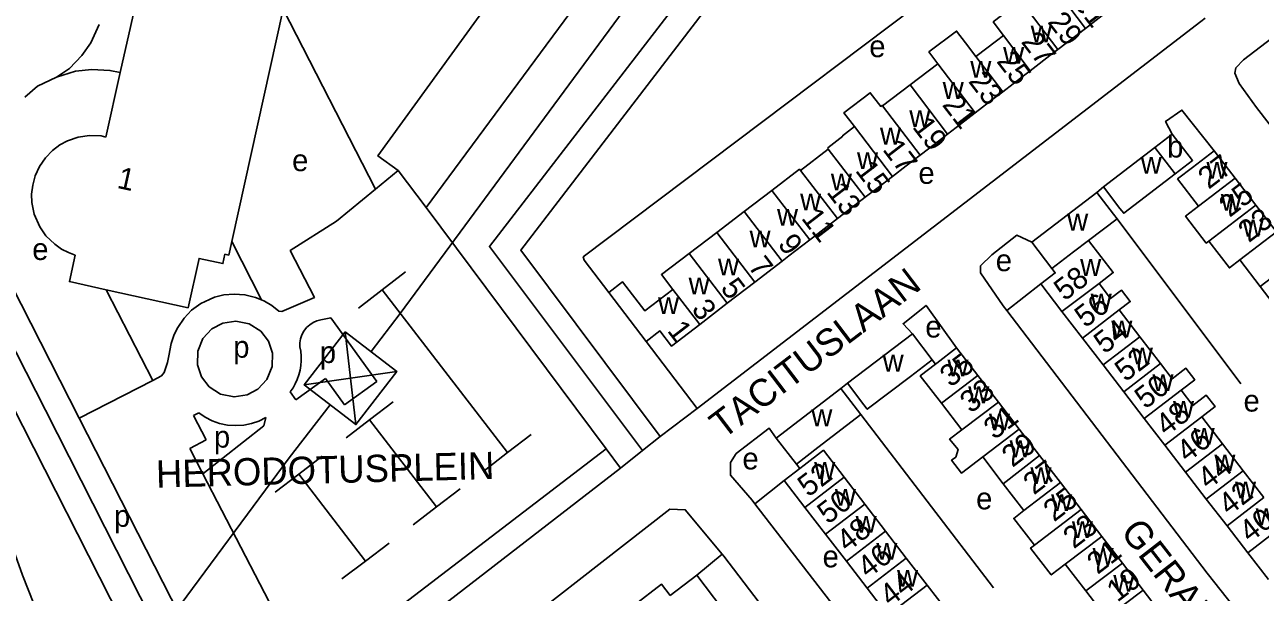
# Model space of a CAD drawing. Extents: x 158848 to 160613, y 385889 to 387762.
# Drawn here: x 159645 to 159871.5, y 386820.7 to 386924.8 of the extents above; entities that cross this region are included whole.
import ezdxf

# ---------------------------------------------------------------- set-up
doc = ezdxf.new("R2010")
doc.units = 0
for name, color, linetype in [('BLT_Basislijn', 7, 'Continuous'), ('BLT_Bebouwing', 7, 'Continuous'), ('BLT_Centroide', 7, 'Continuous'), ('BLT_Hoogspanningsmast_en_leidingen', 7, 'Continuous'), ('BLT_Huisnummer', 7, 'Continuous'), ('BLT_Huisnummer_ tussenligend', 7, 'Continuous'), ('BLT_Huisnummer_reeks', 7, 'Continuous'), ('BLT_Onderverdeling_panden', 7, 'Continuous'), ('BLT_Straatnaam', 7, 'Continuous')]:
    doc.layers.add(name, color=color, linetype=linetype)

msp = doc.modelspace()

# ---------------------------------------------------------------- linework, layer by layer
at = {"layer": 'BLT_Basislijn'}
for p, q in [((159648.81, 386854.1), (159607.24, 386935.86)), ((159692.41, 386927.7), (159709.34, 386894.68)), ((159658.64, 386924.87), (159657.14, 386921.53)), ((159657.14, 386921.53), (159655.49, 386919.21)), ((159655.49, 386919.21), (159653.21, 386916.83)), ((159650.83, 386915.21), (159647.35, 386913.56)), ((159653.21, 386916.83), (159650.83, 386915.21)), ((159647.35, 386913.56), (159645.02, 386911.51)), ((159842.76, 386895.07), (159841.58, 386894.05)), ((159867.98, 386858.92), (159845.26, 386889.23)), ((159688.44, 386874.33), (159682.97, 386885.03)), ((159710.52, 386876.16), (159714.82, 386879.5)), ((159825.05, 386872.39), (159831.3, 386877.27)), ((159668.5, 386859.57), (159659.92, 386876.21)), ((159706.22, 386872.82), (159710.52, 386876.16)), ((159710.52, 386876.16), (159733.54, 386846.31)), ((159699.28, 386870.68), (159701.12, 386871.06)), ((159709.56, 386859.35), (159701.12, 386871.06)), ((159758.96, 386866.73), (159768.29, 386854.43)), ((159811.98, 386862.54), (159811.4, 386863.34)), ((159700.16, 386859.93), (159694.72, 386856.01)), ((159703.65, 386855.09), (159700.16, 386859.93)), ((159709.56, 386859.35), (159703.65, 386855.09)), ((159795.83, 386859.05), (159794.62, 386858.09)), ((159694.2, 386858.21), (159693.68, 386857.45)), ((159694.72, 386856.01), (159693.68, 386857.45)), ((159642.66, 386855.15), (159675.21, 386790.95)), ((159648.81, 386854.1), (159679.68, 386793.2)), ((159708.25, 386852.3), (159712.54, 386855.61)), ((159761.48, 386849.27), (159768.29, 386854.43)), ((159675.95, 386853.1), (159676.96, 386853.62)), ((159678.26, 386848.64), (159675.95, 386853.1)), ((159689.19, 386852.73), (159688.83, 386851.22)), ((159703.96, 386849), (159708.25, 386852.3)), ((159708.25, 386852.3), (159720.52, 386836.37)), ((159822.64, 386821.51), (159798.29, 386853.31)), ((159677.69, 386842.44), (159688.83, 386851.22)), ((159733.54, 386846.31), (159737.84, 386849.63)), ((159758.29, 386846.68), (159761.48, 386849.27)), ((159675.27, 386847.09), (159678.26, 386848.64)), ((159677.69, 386842.44), (159675.27, 386847.09)), ((159695.25, 386842.37), (159699.56, 386845.67)), ((159705.15, 386811.45), (159751.63, 386846.98)), ((159729.23, 386842.98), (159733.54, 386846.31)), ((159754.23, 386843.48), (159758.29, 386846.68)), ((159787.11, 386843.42), (159786.48, 386844.22)), ((159677.69, 386842.44), (159694.62, 386809.73)), ((159690.93, 386839.07), (159695.25, 386842.37)), ((159695.25, 386842.37), (159707.49, 386826.42)), ((159778.85, 386836.91), (159784.24, 386841.21)), ((159720.52, 386836.37), (159724.84, 386839.67)), ((159716.21, 386833.08), (159720.52, 386836.37)), ((159707.49, 386826.42), (159711.81, 386829.7)), ((159768.2, 386823.82), (159772.87, 386827.7)), ((159703.17, 386823.13), (159707.49, 386826.42))]:
    msp.add_line(p, q, dxfattribs=at)
for points in [[(159813.5, 387008.13), (159792.21, 386957.27), (159791.91, 386956.54), (159735.96, 386883.49), (159761.48, 386849.27)], [(159762.96, 386982.75), (159773.23, 386965.96), (159772.86, 386965), (159763.8, 386952.59), (159718.62, 386891.3)], [(159758.29, 386846.68), (159730.2, 386884.11), (159788.61, 386960.07)], [(159836.33, 386949.34), (159747.41, 386882.22), (159747.57, 386881.65), (159752.07, 386875.69)], [(159899.21, 386941.96), (159898.32, 386941.32), (159868.47, 386918.39), (159867.04, 386916.9), (159866.88, 386915.94), (159867.68, 386914.06), (159870.8, 386909.64), (159883.75, 386892.99)], [(159731.11, 386932.94), (159732.36, 386932.01), (159709.77, 386900.75), (159713.47, 386898.08)], [(159861.44, 386926.05), (159860.61, 386925.4), (159768.29, 386854.43)], [(159650.83, 386915.21), (159654.33, 386916.31), (159657.34, 386916.62), (159660.64, 386916.46), (159662.54, 386916.04)], [(159863.07, 386901.7), (159857.17, 386909.16), (159854.15, 386907.09), (159855.39, 386904.77)], [(159713.47, 386898.08), (159709.34, 386894.68)], [(159718.62, 386891.3), (159713.47, 386898.08)], [(159709.34, 386894.68), (159702.17, 386888.79), (159693.7, 386883.4), (159698.12, 386874.8), (159692.15, 386872.22), (159691.58, 386872.29), (159690.31, 386873.34), (159688.99, 386874.1), (159688.44, 386874.33)], [(159635.45, 386891), (159655, 386852.65)], [(159718.62, 386891.3), (159751.63, 386846.98)], [(159829.63, 386884.91), (159826.89, 386886.21), (159822.31, 386882.61), (159820.23, 386880.56), (159820.21, 386879.28), (159824.41, 386873.23), (159825.05, 386872.39)], [(159622.47, 386876.62), (159637.71, 386843.11), (159644.61, 386823.85), (159651.79, 386805.73), (159658.98, 386790.78)], [(159688.44, 386874.33), (159687.35, 386874.79), (159685.38, 386875.29), (159683.41, 386875.42), (159681.51, 386875.24), (159679.78, 386874.83), (159678.87, 386874.43), (159677.33, 386873.65), (159675.62, 386872.44), (159674.25, 386870.97), (159673.08, 386869.3), (159672.42, 386867.98), (159671.87, 386866.31), (159671.45, 386864.06), (159671.17, 386862.87), (159670.61, 386860.99), (159670.08, 386860.39), (159668.5, 386859.57)], [(159815.86, 386865.53), (159810.27, 386873.33), (159806.05, 386869.97), (159807.75, 386868.13)], [(159825.05, 386872.39), (159861.78, 386824.22), (159878.28, 386803.31), (159881.05, 386800.15), (159884.09, 386800.04), (159884.89, 386800.42), (159902.48, 386813.82)], [(159689.7, 386866.77), (159688.29, 386868.6), (159686.19, 386869.94), (159683.71, 386870.46), (159681.32, 386870.09), (159679.34, 386869.03), (159677.7, 386867.26), (159676.75, 386864.91), (159676.69, 386862.42), (159677.42, 386860.23)], [(159695.45, 386865.73), (159695.45, 386866.45), (159695.57, 386867.19), (159695.81, 386867.92), (159696.18, 386868.62), (159696.67, 386869.25), (159697.26, 386869.78), (159697.91, 386870.2), (159698.59, 386870.5), (159699.28, 386870.68)], [(159677.42, 386860.23), (159678.82, 386858.4), (159680.92, 386857.06), (159683.41, 386856.54), (159685.79, 386856.91), (159687.78, 386857.97), (159689.41, 386859.74), (159690.37, 386862.09), (159690.43, 386864.58), (159689.7, 386866.77)], [(159694.2, 386858.21), (159694.62, 386858.95), (159694.98, 386859.74), (159695.27, 386860.56), (159695.49, 386861.42), (159695.64, 386862.28), (159695.7, 386863.16), (159695.69, 386864.03), (159695.61, 386864.9), (159695.45, 386865.73)], [(159668.5, 386859.57), (159655, 386852.65)], [(159655, 386852.65), (159684.13, 386795.47)], [(159676.96, 386853.62), (159678.1, 386852.83), (159679.37, 386852.17), (159680.74, 386851.67), (159682.2, 386851.36), (159683.68, 386851.26), (159685.16, 386851.35), (159686.6, 386851.64), (159687.95, 386852.11), (159689.19, 386852.73)], [(159782.8, 386848.99), (159781.51, 386850.77), (159775.46, 386846.15), (159774.39, 386844.52), (159774.42, 386842.18), (159778.35, 386837.56), (159778.85, 386836.91)], [(159751.63, 386846.98), (159754.23, 386843.48)], [(159754.23, 386843.48), (159707.99, 386807.67)], [(159772.87, 386827.7), (159766.12, 386835.83), (159763.27, 386835.92), (159726.43, 386807.18), (159724.28, 386804.81), (159724.38, 386802.94), (159724.85, 386801.54), (159730.82, 386791.51)], [(159778.85, 386836.91), (159824.09, 386778.34), (159824.7, 386777.56)], [(159783.55, 386813.7), (159783.38, 386813.92), (159773.19, 386827.32), (159772.87, 386827.7)]]:
    msp.add_lwpolyline(points, dxfattribs=at)
at = {"layer": 'BLT_Bebouwing'}
for p, q in [((159839.45, 386924.15), (159844.5, 386928.03)), ((159834.4, 386920.28), (159839.45, 386924.15)), ((159819.4, 386918.98), (159823.19, 386921.89)), ((159823.19, 386921.89), (159824.46, 386922.86)), ((159829.35, 386916.39), (159833.51, 386919.59)), ((159833.51, 386919.59), (159834.4, 386920.28)), ((159824.3, 386912.51), (159828.13, 386915.46)), ((159828.13, 386915.46), (159829.35, 386916.39)), ((159802.24, 386909.93), (159807.34, 386913.8)), ((159819.25, 386908.64), (159822.75, 386911.33)), ((159822.75, 386911.33), (159824.3, 386912.51)), ((159817.38, 386907.2), (159819.25, 386908.64)), ((159814.21, 386904.76), (159817.38, 386907.2)), ((159812, 386903.06), (159814.21, 386904.76)), ((159855.39, 386904.77), (159852.2, 386902.32)), ((159787.22, 386898.08), (159792.33, 386901.98)), ((159809.15, 386900.88), (159812, 386903.06)), ((159852.2, 386902.32), (159842.76, 386895.07)), ((159866.93, 386896.65), (159863.07, 386901.7)), ((159806.62, 386898.93), (159809.15, 386900.88)), ((159801.24, 386894.8), (159804.1, 386897)), ((159804.1, 386897), (159806.62, 386898.93)), ((159799.11, 386893.16), (159801.24, 386894.8)), ((159870.7, 386891.73), (159866.93, 386896.65)), ((159776.9, 386890.55), (159781.99, 386894.44)), ((159795.86, 386890.66), (159799.11, 386893.16)), ((159841.58, 386894.05), (159829.63, 386884.91)), ((159794.03, 386889.26), (159795.86, 386890.66)), ((159874.47, 386886.81), (159870.7, 386891.73)), ((159790.48, 386886.53), (159794.03, 386889.26)), ((159766.82, 386882.84), (159771.9, 386886.73)), ((159788.96, 386885.36), (159790.48, 386886.53)), ((159785.1, 386882.4), (159788.96, 386885.36)), ((159829.63, 386884.91), (159833.32, 386880.09)), ((159778.87, 386877.61), (159783.88, 386881.46)), ((159783.88, 386881.46), (159785.1, 386882.4)), ((159871.48, 386876.8), (159867.75, 386881.66)), ((159773.82, 386873.73), (159778.87, 386877.61)), ((159835.17, 386872.23), (159831.3, 386877.27)), ((159875.29, 386871.82), (159871.48, 386876.8)), ((159752.07, 386875.69), (159758.96, 386866.73)), ((159768.77, 386869.85), (159773.82, 386873.73)), ((159838.95, 386867.31), (159835.17, 386872.23)), ((159849.46, 386867.58), (159845.68, 386872.5)), ((159811.4, 386863.34), (159807.75, 386868.13)), ((159853.24, 386862.67), (159849.46, 386867.58)), ((159815.86, 386865.53), (159819.74, 386860.49)), ((159842.73, 386862.4), (159838.95, 386867.31)), ((159846.5, 386857.48), (159842.73, 386862.4)), ((159819.74, 386860.49), (159823.55, 386855.57)), ((159850.25, 386852.6), (159846.5, 386857.48)), ((159823.55, 386855.57), (159827.34, 386850.64)), ((159854.05, 386847.67), (159850.25, 386852.6)), ((159864.58, 386847.92), (159860.79, 386852.85)), ((159827.34, 386850.64), (159831.07, 386845.77)), ((159782.8, 386848.99), (159786.48, 386844.22)), ((159857.84, 386842.74), (159854.05, 386847.67)), ((159868.37, 386842.99), (159864.58, 386847.92)), ((159824.41, 386840.61), (159820.63, 386845.52)), ((159831.07, 386845.77), (159834.87, 386840.83)), ((159784.24, 386841.21), (159787.11, 386843.42)), ((159861.63, 386837.8), (159857.84, 386842.74)), ((159872.16, 386838.05), (159868.37, 386842.99)), ((159788.04, 386836.27), (159784.24, 386841.21)), ((159795.24, 386841.8), (159799.03, 386836.85)), ((159828.2, 386835.68), (159824.41, 386840.61)), ((159834.87, 386840.83), (159838.67, 386835.89)), ((159791.84, 386831.32), (159788.04, 386836.27)), ((159799.03, 386836.85), (159802.83, 386831.91)), ((159838.67, 386835.89), (159842.47, 386830.95)), ((159865.42, 386832.87), (159861.63, 386837.8)), ((159795.64, 386826.38), (159791.84, 386831.32)), ((159802.83, 386831.91), (159806.63, 386826.96)), ((159869.21, 386827.94), (159865.42, 386832.87)), ((159842.47, 386830.95), (159846.27, 386826.01)), ((159806.63, 386826.96), (159810.43, 386822.02)), ((159873, 386823.01), (159869.21, 386827.94)), ((159799.43, 386821.43), (159795.64, 386826.38)), ((159839.55, 386820.92), (159835.77, 386825.84)), ((159846.27, 386826.01), (159850.07, 386821.07)), ((159768.2, 386823.82), (159763.35, 386820.1)), ((159776.98, 386812.37), (159768.2, 386823.82)), ((159803.23, 386816.49), (159799.43, 386821.43)), ((159810.43, 386822.02), (159814.23, 386817.07)), ((159843.35, 386815.99), (159839.55, 386820.92)), ((159850.07, 386821.07), (159853.87, 386816.13))]:
    msp.add_line(p, q, dxfattribs=at)
for points in [[(159660.47, 386945.2), (159668.68, 386943.37), (159662.54, 386916.04)], [(159824.46, 386922.86), (159822.57, 386925.36), (159827.6, 386929.2)], [(159682.97, 386885.03), (159692.41, 386927.7)], [(159812.41, 386917.66), (159810.77, 386919.83), (159815.85, 386923.67), (159817.48, 386921.51), (159819.4, 386918.98)], [(159807.34, 386913.8), (159812.41, 386917.66)], [(159662.54, 386916.04), (159659.89, 386904.23)], [(159797.13, 386906.14), (159795.2, 386908.67), (159800.02, 386912.35), (159801.94, 386909.84), (159802.18, 386910.02), (159802.24, 386909.93)], [(159795.02, 386904.37), (159794.94, 386904.46), (159797.13, 386906.14)], [(159651.47, 386902.77), (159652.89, 386903.54), (159654.81, 386904.2), (159656.87, 386904.51), (159659.02, 386904.43), (159659.89, 386904.23)], [(159792.33, 386901.98), (159792.24, 386902.23), (159795.02, 386904.37)], [(159855.9, 386897.46), (159859.11, 386899.93), (159855.39, 386904.77)], [(159646.49, 386895.41), (159646.95, 386897.12), (159647.72, 386898.81), (159648.82, 386900.42), (159650.09, 386901.76), (159651.47, 386902.77)], [(159860.22, 386891.51), (159856.36, 386896.55), (159859.1, 386898.66), (159863.07, 386901.7)], [(159781.99, 386894.44), (159787.04, 386898.3), (159787.22, 386898.08)], [(159842.76, 386895.07), (159845.8, 386891.11), (159846.48, 386890.23), (159855.9, 386897.46)], [(159654.29, 386882.55), (159653.02, 386883.01), (159651.76, 386883.65), (159650.51, 386884.54), (159648.91, 386886.11), (159647.78, 386887.72), (159646.75, 386890.09), (159646.32, 386892.24), (159646.28, 386893.71), (159646.49, 386895.41)], [(159845.26, 386889.23), (159844.62, 386890.08), (159841.58, 386894.05)], [(159771.9, 386886.73), (159776.9, 386890.55)], [(159862.08, 386885.13), (159861.61, 386884.77), (159857.84, 386889.69), (159860.22, 386891.51)], [(159840.06, 386885.24), (159845.26, 386889.23)], [(159674.98, 386872.88), (159676.99, 386881.96), (159681.34, 386880.99), (159681.73, 386882.7), (159682.42, 386882.55), (159682.97, 386885.03)], [(159840.06, 386885.24), (159844.57, 386879.35), (159841.96, 386877.34)], [(159867.75, 386881.66), (159865.85, 386880.2), (159862.08, 386885.13)], [(159654.29, 386882.55), (159653.21, 386877.69), (159659.92, 386876.21)], [(159763.82, 386876.27), (159761.75, 386878.97), (159766.82, 386882.84)], [(159831.3, 386877.27), (159833.93, 386879.29), (159833.32, 386880.09)], [(159763.82, 386876.27), (159758.7, 386872.33), (159754.62, 386877.64), (159752.07, 386875.69)], [(159845.68, 386872.5), (159847.69, 386874.04), (159846.06, 386876.15), (159844.06, 386874.61), (159841.96, 386877.34)], [(159659.92, 386876.21), (159674.98, 386872.88)], [(159758.96, 386866.73), (159761.45, 386868.64), (159763.58, 386865.87), (159768.77, 386869.85)], [(159795.83, 386859.05), (159807.75, 386868.13)], [(159815.86, 386865.53), (159812.2, 386862.71), (159811.98, 386862.54)], [(159811.4, 386863.34), (159807.42, 386860.31), (159799.48, 386854.26), (159798.86, 386855.07), (159795.83, 386859.05)], [(159811.98, 386862.54), (159809.19, 386860.4), (159813.06, 386855.36)], [(159857.02, 386857.75), (159859.52, 386859.67), (159857.89, 386861.79), (159855.39, 386859.87), (159853.24, 386862.67)], [(159794.62, 386858.09), (159782.8, 386848.99)], [(159798.29, 386853.31), (159797.67, 386854.13), (159794.62, 386858.09)], [(159860.79, 386852.85), (159863.25, 386854.75), (159861.63, 386856.85), (159859.17, 386854.96), (159857.02, 386857.75)], [(159816.81, 386850.49), (159813.06, 386855.36)], [(159786.48, 386844.22), (159790.44, 386847.27), (159798.29, 386853.31)], [(159820.63, 386845.52), (159816.73, 386842.55), (159814.94, 386844.9), (159815.72, 386845.49), (159816.12, 386846.89), (159814.55, 386848.78), (159816.81, 386850.49)], [(159787.11, 386843.42), (159787.89, 386844.02), (159791.44, 386846.74), (159795.24, 386841.8)], [(159830.12, 386829.31), (159826.33, 386834.23), (159828.2, 386835.68)], [(159835.77, 386825.84), (159833.2, 386823.86), (159829.42, 386828.78), (159830.12, 386829.31)], [(159763.35, 386820.1), (159761.75, 386822.18), (159756.68, 386818.28)]]:
    msp.add_lwpolyline(points, dxfattribs=at)
at = {"layer": 'BLT_Hoogspanningsmast_en_leidingen'}
for p, q in [((159713.86, 386871.84), (159795.4, 386982.75)), ((159708.5, 386864.86), (159713.86, 386871.84)), ((159703.76, 386868.49), (159705.73, 386851.46)), ((159696.26, 386858.73), (159713.23, 386861.22)), ((159693.49, 386845.33), (159700.99, 386855.09)), ((159587.37, 386701.88), (159693.49, 386845.33))]:
    msp.add_line(p, q, dxfattribs=at)
msp.add_lwpolyline([(159703.76, 386868.49), (159696.26, 386858.73), (159705.73, 386851.46), (159713.23, 386861.22)], close=True, dxfattribs=at)
at = {"layer": 'BLT_Onderverdeling_panden'}
for p, q in [((159834.4, 386920.28), (159827.6, 386929.2)), ((159839.45, 386924.15), (159834.57, 386930.63)), ((159829.35, 386916.39), (159824.46, 386922.86)), ((159819.25, 386908.64), (159812.41, 386917.66)), ((159824.3, 386912.51), (159819.4, 386918.98)), ((159814.21, 386904.76), (159807.34, 386913.8)), ((159809.15, 386900.88), (159802.24, 386909.93)), ((159804.1, 386897), (159797.13, 386906.14)), ((159799.11, 386893.16), (159792.33, 386901.98)), ((159852.2, 386902.32), (159855.9, 386897.46)), ((159794.03, 386889.26), (159787.22, 386898.08)), ((159860.22, 386891.51), (159866.93, 386896.65)), ((159788.96, 386885.36), (159781.99, 386894.44)), ((159783.88, 386881.46), (159776.9, 386890.55)), ((159862.08, 386885.13), (159870.7, 386891.73)), ((159778.87, 386877.61), (159771.9, 386886.73)), ((159867.75, 386881.66), (159874.47, 386886.81)), ((159773.82, 386873.73), (159766.82, 386882.84)), ((159871.48, 386876.8), (159878.2, 386881.94)), ((159768.77, 386869.85), (159763.82, 386876.27)), ((159838.95, 386867.31), (159845.68, 386872.5)), ((159842.73, 386862.4), (159849.46, 386867.58)), ((159846.5, 386857.48), (159853.24, 386862.67)), ((159813.06, 386855.36), (159819.74, 386860.49)), ((159850.25, 386852.6), (159857.02, 386857.75)), ((159816.81, 386850.49), (159823.55, 386855.57)), ((159854.05, 386847.67), (159860.79, 386852.85)), ((159820.63, 386845.52), (159827.34, 386850.64)), ((159857.84, 386842.74), (159864.58, 386847.92)), ((159824.41, 386840.61), (159831.07, 386845.77)), ((159861.63, 386837.8), (159868.37, 386842.99)), ((159788.04, 386836.27), (159795.24, 386841.8)), ((159828.2, 386835.68), (159834.87, 386840.83)), ((159865.42, 386832.87), (159872.16, 386838.05)), ((159791.84, 386831.32), (159799.03, 386836.85)), ((159830.12, 386829.31), (159838.67, 386835.89)), ((159795.64, 386826.38), (159802.83, 386831.91)), ((159869.21, 386827.94), (159875.95, 386833.12)), ((159835.77, 386825.84), (159842.47, 386830.95)), ((159799.43, 386821.43), (159806.63, 386826.96)), ((159839.55, 386820.92), (159846.27, 386826.01)), ((159803.23, 386816.49), (159810.43, 386822.02)), ((159843.35, 386815.99), (159850.07, 386821.07))]:
    msp.add_line(p, q, dxfattribs=at)
for points in [[(159833.32, 386880.09), (159837.29, 386883.13), (159840.06, 386885.24)], [(159835.17, 386872.23), (159841.96, 386877.34)]]:
    msp.add_lwpolyline(points, dxfattribs=at)

# ---------------------------------------------------------------- texts
at = {"layer": 'BLT_Centroide'}
for s, p in [('w', (159829.44, 386921.58)), ('e', (159799.84, 386918.88)), ('w', (159824.38, 386917.67)), ('w', (159818.36, 386915.09)), ('w', (159813.3, 386911.23)), ('w', (159807.18, 386906.05)), ('w', (159801.81, 386902.85)), ('b', (159854.45, 386900.46)), ('w', (159797.59, 386898.34)), ('e', (159694.04, 386897.96)), ('w', (159849.6, 386897.5)), ('w', (159861.65, 386896.59)), ('w', (159792.8, 386894.42)), ('e', (159808.85, 386895.63)), ('w', (159787.16, 386890.79)), ('w', (159864.27, 386890.72)), ('w', (159782.92, 386887.97)), ('w', (159836.11, 386887.06)), ('w', (159868.27, 386885.97)), ('w', (159777.89, 386884)), ('e', (159646.4, 386881.66)), ('w', (159772.11, 386878.83)), ('e', (159823.03, 386879.61)), ('w', (159838.5, 386878.75)), ('w', (159766.72, 386875.36)), ('w', (159761.11, 386871.75)), ('w', (159840.43, 386872.38)), ('e', (159810.11, 386867.43)), ('w', (159844.21, 386867.44)), ('p', (159683.25, 386863.73)), ('p', (159699.12, 386862.75)), ('w', (159847.98, 386862.53)), ('w', (159802.28, 386861.19)), ('w', (159814.17, 386860.31)), ('w', (159851.75, 386857.62)), ('w', (159817.98, 386855.38)), ('e', (159868.45, 386853.84)), ('w', (159789.21, 386851.16)), ('w', (159855.52, 386852.72)), ('w', (159821.78, 386850.41)), ('p', (159679.71, 386847.23)), ('w', (159859.31, 386847.78)), ('w', (159825.58, 386845.47)), ('e', (159776.59, 386843.23)), ('w', (159863.1, 386842.88)), ('w', (159789.74, 386841.5)), ('w', (159829.38, 386840.53)), ('w', (159866.89, 386837.94)), ('w', (159793.54, 386836.56)), ('e', (159819.43, 386835.9)), ('w', (159833.18, 386835.59)), ('p', (159661.39, 386832.7)), ('w', (159870.68, 386833)), ('w', (159797.34, 386831.62)), ('w', (159836.98, 386830.66)), ('w', (159801.13, 386826.66)), ('e', (159791.28, 386825.26)), ('w', (159840.78, 386825.72)), ('w', (159804.93, 386821.72)), ('w', (159844.58, 386820.78))]:
    msp.add_text(s, height=4, dxfattribs=at).set_placement(p)
at = {"layer": 'BLT_Huisnummer'}
for s, rotation, p in [('29', 307.5407, (159832.4, 386925.31)), ('25', 307.5407, (159823.04, 386918.09)), ('21', 307.5407, (159813.08, 386910.11)), ('17', 307.5407, (159802.15, 386901.91)), ('27', 37.4522, (159862.06, 386894.52)), ('13', 307.5407, (159791.88, 386894.09)), ('9', 307.5407, (159782.93, 386884.55)), ('58', 37.5493, (159835.65, 386874.01)), ('5', 307.5407, (159772.43, 386876.45)), ('1', 307.5407, (159762.68, 386868.66)), ('52', 37.5493, (159846.81, 386859.18)), ('35', 37.5549, (159814.74, 386858.17)), ('48', 37.5493, (159854.29, 386849.22)), ('29', 37.5549, (159826.09, 386843.48)), ('44', 37.5493, (159861.97, 386839.41)), ('52', 37.5305, (159788.67, 386838.03)), ('25', 37.5549, (159833.71, 386833.49)), ('40', 37.5493, (159869.62, 386829.68)), ('46', 37.5238, (159799.62, 386823.12)), ('21', 37.5549, (159841.7, 386823.85))]:
    msp.add_text(s, height=4, rotation=rotation, dxfattribs=at).set_placement(p)
at = {"layer": 'BLT_Huisnummer_ tussenligend'}
for s, rotation, p in [('31', 307.5407, (159837.18, 386928.71)), ('27', 307.5407, (159827.55, 386921.67)), ('23', 307.5407, (159817.88, 386914.42)), ('19', 307.5407, (159807.61, 386906.05)), ('15', 307.5407, (159797.15, 386898.04)), ('25', 37.4522, (159865.9, 386889.37)), ('11', 307.5407, (159787.26, 386889.3)), ('23', 37.4522, (159869.42, 386884.73)), ('7', 307.5407, (159777.49, 386880.41)), ('3', 307.5407, (159767.11, 386872.59)), ('56', 37.5493, (159839.45, 386869.08)), ('54', 37.5493, (159842.96, 386864.29)), ('33', 37.5549, (159818.43, 386853.4)), ('50', 37.5493, (159850.45, 386854.18)), ('31', 37.5549, (159822.78, 386848.55)), ('46', 37.5493, (159858.13, 386844.37)), ('27', 37.5549, (159830.02, 386838.44)), ('42', 37.5493, (159865.8, 386834.65)), ('50', 37.5238, (159792.27, 386833.04)), ('48', 37.5238, (159795.79, 386827.93)), ('23', 37.5549, (159837.34, 386828.54)), ('44', 37.5238, (159803.7, 386817.96)), ('19', 37.5549, (159845.32, 386818.75))]:
    msp.add_text(s, height=4, rotation=rotation, dxfattribs=at).set_placement(p)
at = {"layer": 'BLT_Huisnummer_reeks'}
msp.add_text('1', height=4, rotation=347.5011, dxfattribs=at).set_placement((159661.79, 386894.92))
at = {"layer": 'BLT_Straatnaam'}
for s, rotation, p in [('TACITUSLAAN', 37.2564, (159773.04, 386848.66)), ('HERODOTUSPLEIN', 1.4772, (159669.14, 386839.88)), ('GERARD BROMLAAN', 307.8524, (159845.73, 386831.71))]:
    msp.add_text(s, height=5, rotation=rotation, dxfattribs=at).set_placement(p)

doc.saveas('drawing.dxf')
